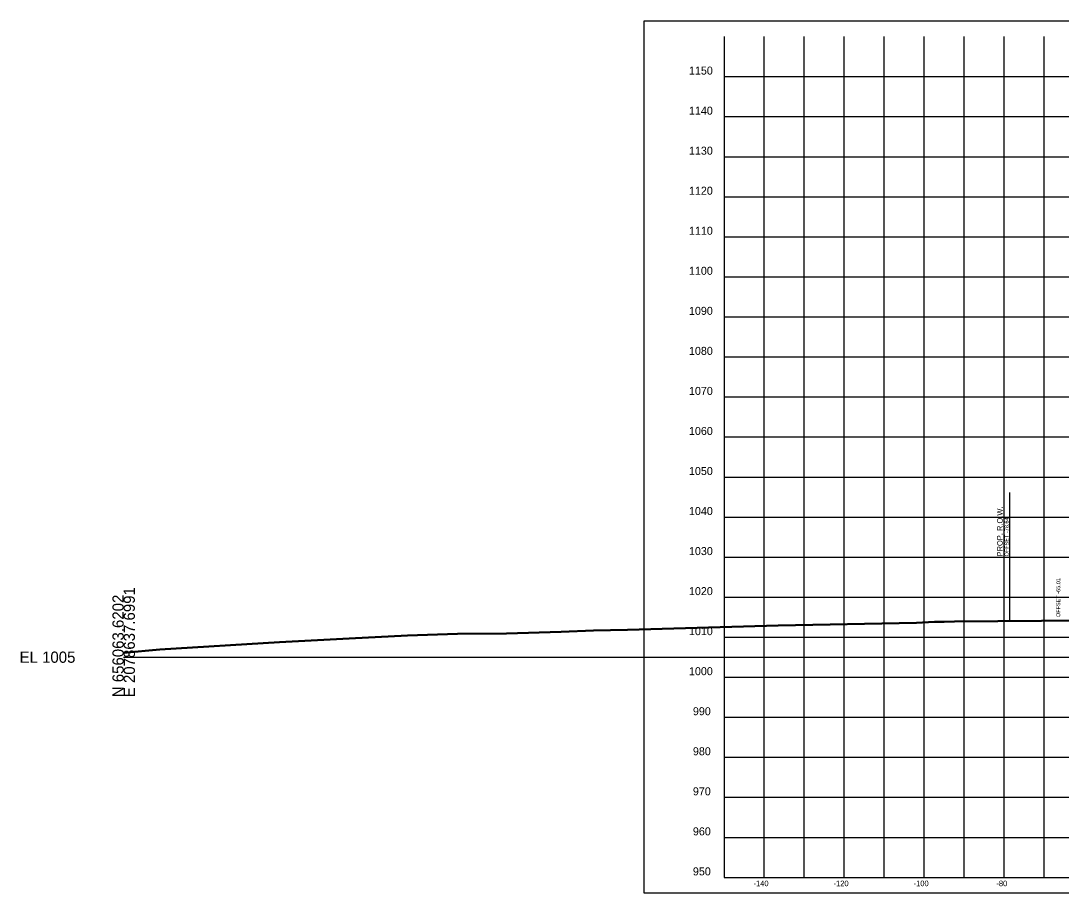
# Model space of a CAD drawing. Extents: x 1131015 to 1136271, y 133453 to 174329.
# Drawn here: x 1131014.8 to 1131274.7, y 157108.7 to 157326.6 of the extents above; entities that cross this region are included whole.
import ezdxf

# ---------------------------------------------------------------- set-up
doc = ezdxf.new("R2010")
doc.units = 0
for name, color, linetype in [('DESIGN - ROW - Right-of-Way and Easement Labels', 7, 'Continuous'), ('DESIGN - ROW - Right-of-Way Linework', 7, 'Continuous'), ('DESIGN - SHEET - Corner Text', 7, 'Continuous'), ('DESIGN - SHEET - Light Grid', 7, 'Continuous'), ('DESIGN - SHEET - Linework', 7, 'Continuous'), ('DESIGN - SHEET - Plot Shape', 7, 'Continuous'), ('DESIGN - TYPICAL - Slope Tie Text', 7, 'Continuous'), ('SURVEY - GROUND - Bottom of Topsoil Layer', 7, 'Continuous'), ('SURVEY - GROUND - Top of Ground', 7, 'Continuous')]:
    doc.layers.add(name, color=color, linetype=linetype)

msp = doc.modelspace()

# ---------------------------------------------------------------- linework, layer by layer
at = {"layer": 'DESIGN - ROW - Right-of-Way Linework'}
msp.add_line((1131261.82, 157176.82), (1131261.82, 157208.82), dxfattribs=at)
at = {"layer": 'DESIGN - SHEET - Light Grid'}
msp.add_line((1131040.46, 157167.66), (1131340.46, 157167.66), dxfattribs=at)
at = {"layer": 'DESIGN - SHEET - Linework'}
for p, q in [((1131200.46, 157112.66), (1131200.46, 157322.66)), ((1131210.46, 157112.66), (1131210.46, 157322.66)), ((1131220.46, 157112.66), (1131220.46, 157322.66)), ((1131230.46, 157112.66), (1131230.46, 157322.66)), ((1131240.46, 157112.66), (1131240.46, 157322.66)), ((1131250.46, 157112.66), (1131250.46, 157322.66)), ((1131260.46, 157112.66), (1131260.46, 157322.66)), ((1131270.46, 157112.66), (1131270.46, 157322.66)), ((1131190.46, 157312.66), (1131490.46, 157312.66)), ((1131190.46, 157302.66), (1131490.46, 157302.66)), ((1131190.46, 157292.66), (1131490.46, 157292.66)), ((1131190.46, 157282.66), (1131490.46, 157282.66)), ((1131190.46, 157272.66), (1131490.46, 157272.66)), ((1131190.46, 157262.66), (1131490.46, 157262.66)), ((1131190.46, 157252.66), (1131490.46, 157252.66)), ((1131190.46, 157242.66), (1131490.46, 157242.66)), ((1131190.46, 157232.66), (1131490.46, 157232.66)), ((1131190.46, 157222.66), (1131490.46, 157222.66)), ((1131190.46, 157212.66), (1131490.46, 157212.66)), ((1131190.46, 157202.66), (1131490.46, 157202.66)), ((1131190.46, 157192.66), (1131490.46, 157192.66)), ((1131190.46, 157182.66), (1131490.46, 157182.66)), ((1131190.46, 157172.66), (1131490.46, 157172.66)), ((1131190.46, 157162.66), (1131490.46, 157162.66)), ((1131190.46, 157152.66), (1131490.46, 157152.66)), ((1131190.46, 157142.66), (1131490.46, 157142.66)), ((1131190.46, 157132.66), (1131490.46, 157132.66)), ((1131190.46, 157122.66), (1131490.46, 157122.66))]:
    msp.add_line(p, q, dxfattribs=at)
msp.add_lwpolyline([(1131190.46, 157322.66), (1131190.46, 157112.66), (1131490.46, 157112.66), (1131490.46, 157322.66)], dxfattribs=at)
at = {"layer": 'DESIGN - SHEET - Plot Shape'}
msp.add_lwpolyline([(1131170.46, 157326.6), (1131510.46, 157326.6), (1131510.46, 157108.72), (1131170.46, 157108.72)], close=True, dxfattribs=at)
at = {"layer": 'SURVEY - GROUND - Bottom of Topsoil Layer'}
for p, q in [((1131166.33, 157174.39), (1131203.94, 157175.47)), ((1131203.94, 157175.47), (1131238.57, 157176.15)), ((1131238.57, 157176.15), (1131243.05, 157176.37)), ((1131243.05, 157176.37), (1131245.46, 157176.43)), ((1131245.46, 157176.43), (1131248.02, 157176.47)), ((1131248.02, 157176.47), (1131287.67, 157176.75)), ((1131096.84, 157172.22), (1131111.35, 157172.95)), ((1131111.35, 157172.95), (1131123.83, 157173.39)), ((1131123.83, 157173.39), (1131136.12, 157173.53)), ((1131136.12, 157173.53), (1131149.8, 157173.88)), ((1131149.8, 157173.88), (1131157.87, 157174.21)), ((1131157.87, 157174.21), (1131166.33, 157174.39)), ((1131049.53, 157169.46), (1131079.37, 157171.32)), ((1131079.37, 157171.32), (1131096.84, 157172.22)), ((1131040.46, 157168.7), (1131049.53, 157169.46))]:
    msp.add_line(p, q, dxfattribs=at)
at = {"layer": 'SURVEY - GROUND - Top of Ground'}
for p, q in [((1131166.33, 157174.64), (1131203.94, 157175.72)), ((1131203.94, 157175.72), (1131238.57, 157176.4)), ((1131238.57, 157176.4), (1131243.05, 157176.62)), ((1131243.05, 157176.62), (1131245.46, 157176.68)), ((1131245.46, 157176.68), (1131248.02, 157176.72)), ((1131248.02, 157176.72), (1131287.67, 157177)), ((1131096.84, 157172.47), (1131111.35, 157173.2)), ((1131111.35, 157173.2), (1131123.83, 157173.64)), ((1131123.83, 157173.64), (1131136.12, 157173.78)), ((1131136.12, 157173.78), (1131149.8, 157174.13)), ((1131149.8, 157174.13), (1131157.87, 157174.46)), ((1131157.87, 157174.46), (1131166.33, 157174.64)), ((1131049.53, 157169.71), (1131079.37, 157171.57)), ((1131079.37, 157171.57), (1131096.84, 157172.47)), ((1131040.46, 157168.95), (1131049.53, 157169.71))]:
    msp.add_line(p, q, dxfattribs=at)

# ---------------------------------------------------------------- texts
at = {"layer": 'DESIGN - ROW - Right-of-Way and Easement Labels'}
for s, height, p in [('PROP. R.O.W.', 1.4, (1131260.07, 157192.82)), ('OFFSET -78.64', 1, (1131261.57, 157192.82))]:
    msp.add_text(s, height=height, rotation=90, dxfattribs=at).set_placement(p)
at = {"layer": 'DESIGN - SHEET - Corner Text'}
for s, height, p in [('1150', 2, (1131181.7, 157313.16)), ('1140', 2, (1131181.7, 157303.16)), ('1130', 2, (1131181.7, 157293.16)), ('1120', 2, (1131181.7, 157283.16)), ('1110', 2, (1131181.7, 157273.16)), ('1100', 2, (1131181.7, 157263.16)), ('1090', 2, (1131181.7, 157253.16)), ('1080', 2, (1131181.7, 157243.16)), ('1070', 2, (1131181.7, 157233.16)), ('1060', 2, (1131181.7, 157223.16)), ('1050', 2, (1131181.7, 157213.16)), ('1040', 2, (1131181.7, 157203.16)), ('1030', 2, (1131181.7, 157193.16)), ('1020', 2, (1131181.7, 157183.16)), ('1010', 2, (1131181.7, 157173.16)), ('1000', 2, (1131181.7, 157163.16)), ('990', 2, (1131182.68, 157153.16)), ('980', 2, (1131182.68, 157143.16)), ('970', 2, (1131182.68, 157133.16)), ('960', 2, (1131182.68, 157123.16)), ('950', 2, (1131182.68, 157113.16)), ('-140', 1.4, (1131197.83, 157110.46)), ('-120', 1.4, (1131217.83, 157110.46)), ('-100', 1.4, (1131237.83, 157110.46)), ('-80', 1.4, (1131258.51, 157110.46))]:
    msp.add_text(s, height=height, dxfattribs=at).set_placement(p)
at = {"layer": 'DESIGN - SHEET - Light Grid'}
for s, p in [('E 2078637.6991', (1131043.26, 157157.66)), ('N 656063.6202', (1131040.46, 157157.66))]:
    msp.add_text(s, height=2.8, rotation=90, dxfattribs=at).set_placement(p)
msp.add_text('EL 1005', height=2.8, dxfattribs=at).set_placement((1131014.46, 157166.26))
at = {"layer": 'DESIGN - TYPICAL - Slope Tie Text'}
msp.add_text('OFFSET -65.01', height=1, rotation=90, dxfattribs=at).set_placement((1131274.45, 157177.67))

doc.saveas('drawing.dxf')
